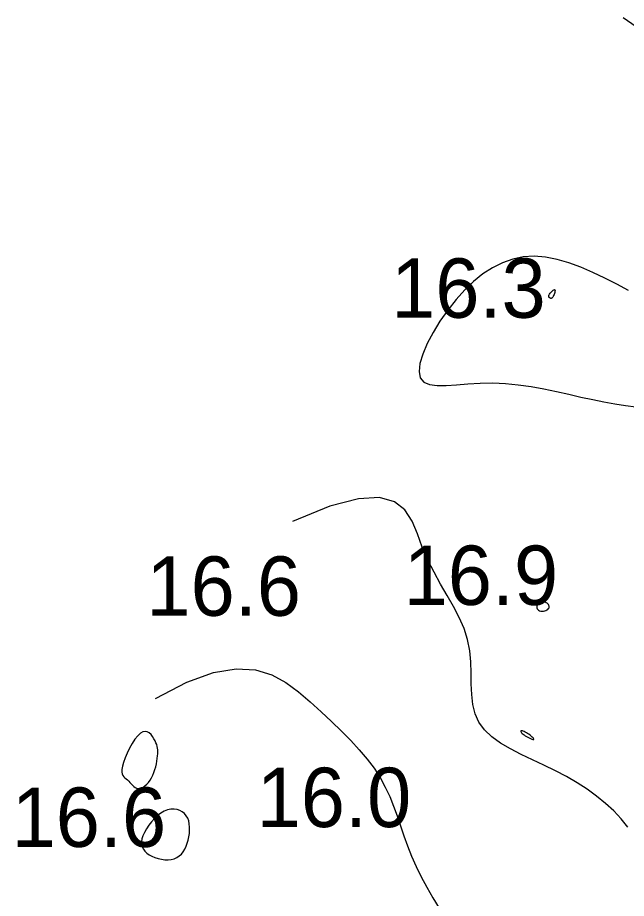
# Model space of a CAD drawing. Extents: x 3040093 to 3056816, y 408076 to 509144.
# Drawn here: x 3046080.8 to 3046132, y 435070.6 to 435144.8 of the extents above; entities that cross this region are included whole.
import ezdxf

# ---------------------------------------------------------------- set-up
doc = ezdxf.new("R2010")
doc.units = 0
doc.layers.add('V-CHAN-CONT-EL17', color=7, linetype='Continuous')
doc.layers.add('V-TOPO-SOUN-0610', color=7, linetype='Continuous')

msp = doc.modelspace()

# ---------------------------------------------------------------- linework, layer by layer
at = {"layer": 'V-CHAN-CONT-EL17'}
for points in [[(3046131.766, 435144.751), (3046134.311, 435142.981)], [(3046132.197, 435121.774), (3046131.214, 435122.301), (3046130.215, 435122.815), (3046129.208, 435123.298), (3046128.199, 435123.733), (3046127.194, 435124.103), (3046126.2, 435124.392), (3046125.224, 435124.581), (3046124.271, 435124.655), (3046123.348, 435124.599), (3046122.455, 435124.416), (3046121.592, 435124.113), (3046120.756, 435123.696), (3046119.949, 435123.171), (3046119.169, 435122.545), (3046118.415, 435121.825), (3046117.687, 435121.016), (3046116.987, 435120.129), (3046116.335, 435119.194), (3046115.753, 435118.243), (3046115.263, 435117.31), (3046114.888, 435116.428), (3046114.649, 435115.631), (3046114.57, 435114.951), (3046114.673, 435114.421), (3046114.972, 435114.065), (3046115.451, 435113.861), (3046116.086, 435113.775), (3046116.854, 435113.776), (3046117.731, 435113.831), (3046118.692, 435113.908), (3046119.714, 435113.974), (3046120.772, 435113.996), (3046121.847, 435113.951), (3046122.928, 435113.842), (3046124.009, 435113.683), (3046125.083, 435113.487), (3046126.145, 435113.267), (3046127.188, 435113.036), (3046128.205, 435112.807), (3046129.19, 435112.593), (3046130.139, 435112.404), (3046131.054, 435112.242), (3046131.943, 435112.105), (3046132.81, 435111.992)], [(3046132.138, 435076.582), (3046131.584, 435077.287), (3046130.961, 435077.958), (3046130.272, 435078.597), (3046129.524, 435079.204), (3046128.721, 435079.781), (3046127.871, 435080.328), (3046126.978, 435080.847), (3046126.048, 435081.338), (3046125.089, 435081.805), (3046124.124, 435082.259), (3046123.178, 435082.712), (3046122.275, 435083.178), (3046121.442, 435083.67), (3046120.702, 435084.2), (3046120.081, 435084.782), (3046119.604, 435085.428), (3046119.286, 435086.148), (3046119.1, 435086.933), (3046119.008, 435087.773), (3046118.974, 435088.656), (3046118.959, 435089.57), (3046118.926, 435090.504), (3046118.838, 435091.446), (3046118.657, 435092.385), (3046118.358, 435093.312), (3046117.954, 435094.234), (3046117.474, 435095.16), (3046116.943, 435096.098), (3046116.387, 435097.058), (3046115.834, 435098.05), (3046115.31, 435099.081), (3046114.841, 435100.162), (3046114.43, 435101.284), (3046113.982, 435102.363), (3046113.379, 435103.3), (3046112.504, 435103.993), (3046111.239, 435104.342), (3046109.464, 435104.246), (3046107.062, 435103.605), (3046103.916, 435102.317)], [(3046092.39, 435087.412), (3046095.021, 435088.803), (3046097.265, 435089.613), (3046099.172, 435089.929), (3046100.793, 435089.838), (3046102.177, 435089.427), (3046103.373, 435088.782), (3046104.433, 435087.989), (3046105.404, 435087.137), (3046106.329, 435086.296), (3046107.21, 435085.476), (3046108.043, 435084.675), (3046108.823, 435083.885), (3046109.543, 435083.105), (3046110.2, 435082.327), (3046110.787, 435081.549), (3046111.299, 435080.766), (3046111.734, 435079.973), (3046112.106, 435079.17), (3046112.432, 435078.357), (3046112.727, 435077.535), (3046113.009, 435076.704), (3046113.294, 435075.863), (3046113.598, 435075.013), (3046113.939, 435074.153), (3046114.329, 435073.286), (3046114.765, 435072.411), (3046115.239, 435071.531), (3046115.744, 435070.648), (3046116.271, 435069.763)]]:
    msp.add_lwpolyline(points, dxfattribs=at)
for points in [[(3046125.616, 435121.54), (3046125.673, 435121.607), (3046125.735, 435121.674), (3046125.799, 435121.737), (3046125.86, 435121.79), (3046125.916, 435121.829), (3046125.963, 435121.849), (3046125.997, 435121.846), (3046126.014, 435121.816), (3046126.018, 435121.763), (3046126.009, 435121.694), (3046125.991, 435121.612), (3046125.965, 435121.525), (3046125.934, 435121.437), (3046125.9, 435121.354), (3046125.866, 435121.281), (3046125.832, 435121.223), (3046125.801, 435121.179), (3046125.77, 435121.148), (3046125.742, 435121.128), (3046125.715, 435121.117), (3046125.69, 435121.113), (3046125.666, 435121.114), (3046125.643, 435121.12), (3046125.622, 435121.127), (3046125.603, 435121.136), (3046125.584, 435121.147), (3046125.567, 435121.16), (3046125.551, 435121.174), (3046125.537, 435121.189), (3046125.523, 435121.205), (3046125.51, 435121.222), (3046125.499, 435121.24), (3046125.49, 435121.26), (3046125.485, 435121.282), (3046125.485, 435121.309), (3046125.492, 435121.341), (3046125.508, 435121.379), (3046125.532, 435121.424), (3046125.569, 435121.478)], [(3046124.727, 435094.813), (3046124.824, 435094.79), (3046124.93, 435094.781), (3046125.04, 435094.787), (3046125.149, 435094.806), (3046125.251, 435094.838), (3046125.343, 435094.879), (3046125.42, 435094.931), (3046125.476, 435094.99), (3046125.513, 435095.056), (3046125.531, 435095.125), (3046125.531, 435095.195), (3046125.512, 435095.265), (3046125.477, 435095.332), (3046125.425, 435095.394), (3046125.357, 435095.448), (3046125.274, 435095.492), (3046125.18, 435095.526), (3046125.08, 435095.549), (3046124.976, 435095.559), (3046124.873, 435095.556), (3046124.776, 435095.539), (3046124.687, 435095.507), (3046124.612, 435095.459), (3046124.554, 435095.396), (3046124.513, 435095.321), (3046124.49, 435095.237), (3046124.485, 435095.151), (3046124.498, 435095.065), (3046124.528, 435094.984), (3046124.576, 435094.912), (3046124.643, 435094.854)], [(3046090.892, 435084.289), (3046090.661, 435083.992), (3046090.433, 435083.636), (3046090.214, 435083.243), (3046090.013, 435082.833), (3046089.839, 435082.427), (3046089.698, 435082.048), (3046089.6, 435081.715), (3046089.55, 435081.446), (3046089.543, 435081.234), (3046089.574, 435081.07), (3046089.633, 435080.942), (3046089.716, 435080.839), (3046089.815, 435080.751), (3046089.922, 435080.668), (3046090.032, 435080.579), (3046090.138, 435080.475), (3046090.242, 435080.361), (3046090.344, 435080.243), (3046090.448, 435080.129), (3046090.555, 435080.026), (3046090.667, 435079.94), (3046090.787, 435079.878), (3046090.916, 435079.847), (3046091.055, 435079.852), (3046091.202, 435079.892), (3046091.353, 435079.966), (3046091.505, 435080.07), (3046091.656, 435080.202), (3046091.8, 435080.36), (3046091.936, 435080.541), (3046092.059, 435080.743), (3046092.167, 435080.962), (3046092.261, 435081.195), (3046092.34, 435081.435), (3046092.406, 435081.68), (3046092.461, 435081.922), (3046092.504, 435082.157), (3046092.538, 435082.381), (3046092.562, 435082.587), (3046092.578, 435082.774), (3046092.584, 435082.943), (3046092.58, 435083.1), (3046092.563, 435083.249), (3046092.533, 435083.395), (3046092.489, 435083.543), (3046092.429, 435083.697), (3046092.352, 435083.863), (3046092.257, 435084.042), (3046092.143, 435084.221), (3046092.013, 435084.388), (3046091.865, 435084.526), (3046091.701, 435084.622), (3046091.521, 435084.66), (3046091.326, 435084.626), (3046091.115, 435084.505)], [(3046123.626, 435084.228), (3046123.74, 435084.164), (3046123.856, 435084.104), (3046123.966, 435084.052), (3046124.066, 435084.01), (3046124.149, 435083.982), (3046124.211, 435083.97), (3046124.245, 435083.977), (3046124.248, 435084.005), (3046124.222, 435084.051), (3046124.172, 435084.112), (3046124.102, 435084.182), (3046124.018, 435084.259), (3046123.922, 435084.337), (3046123.82, 435084.414), (3046123.716, 435084.485), (3046123.614, 435084.547), (3046123.517, 435084.599), (3046123.426, 435084.641), (3046123.345, 435084.673), (3046123.273, 435084.693), (3046123.214, 435084.704), (3046123.17, 435084.703), (3046123.143, 435084.69), (3046123.133, 435084.667), (3046123.142, 435084.634), (3046123.167, 435084.592), (3046123.208, 435084.542), (3046123.265, 435084.486), (3046123.335, 435084.426), (3046123.42, 435084.362), (3046123.517, 435084.295)], [(3046092.082, 435074.145), (3046092.335, 435074.037), (3046092.605, 435073.95), (3046092.886, 435073.886), (3046093.169, 435073.849), (3046093.449, 435073.842), (3046093.716, 435073.868), (3046093.965, 435073.93), (3046094.189, 435074.03), (3046094.389, 435074.165), (3046094.565, 435074.332), (3046094.718, 435074.527), (3046094.851, 435074.745), (3046094.964, 435074.983), (3046095.059, 435075.238), (3046095.137, 435075.504), (3046095.198, 435075.778), (3046095.241, 435076.056), (3046095.264, 435076.333), (3046095.263, 435076.605), (3046095.237, 435076.868), (3046095.183, 435077.117), (3046095.098, 435077.347), (3046094.98, 435077.556), (3046094.829, 435077.737), (3046094.646, 435077.888), (3046094.436, 435078.004), (3046094.203, 435078.083), (3046093.952, 435078.12), (3046093.686, 435078.112), (3046093.411, 435078.054), (3046093.129, 435077.944), (3046092.847, 435077.78), (3046092.568, 435077.569), (3046092.3, 435077.322), (3046092.048, 435077.047), (3046091.82, 435076.755), (3046091.619, 435076.455), (3046091.454, 435076.157), (3046091.329, 435075.871), (3046091.25, 435075.605), (3046091.216, 435075.36), (3046091.225, 435075.134), (3046091.276, 435074.928), (3046091.366, 435074.739), (3046091.493, 435074.567), (3046091.657, 435074.411), (3046091.854, 435074.271)]]:
    msp.add_lwpolyline(points, close=True, dxfattribs=at)

# ---------------------------------------------------------------- texts
at = {"layer": 'V-TOPO-SOUN-0610'}
for s, p in [('16.3 ', (3046112.223, 435119.48)), ('16.9 ', (3046113.273, 435095.3)), ('16.6 ', (3046091.623, 435094.39)), ('16.0 ', (3046100.903, 435076.6)), ('16.6 ', (3046080.273, 435074.93))]:
    msp.add_text(s, height=5, dxfattribs=at).set_placement(p)

doc.saveas('drawing.dxf')
